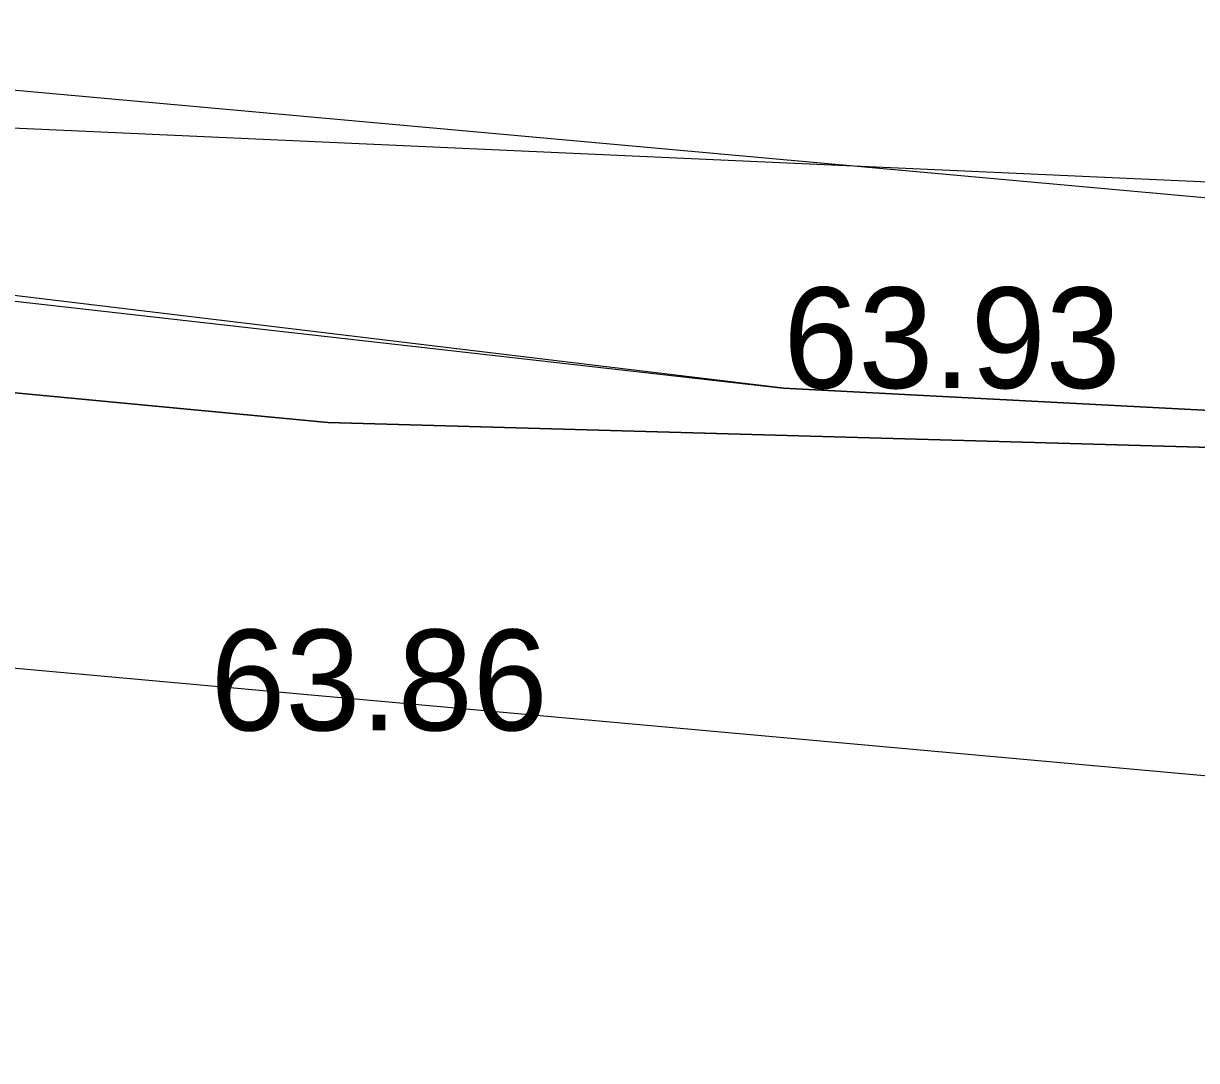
# Model space of a CAD drawing. Extents: x 700746 to 706058, y 6570320 to 6580460.
# Drawn here: x 703004.97 to 703009.045, y 6577447.204 to 6577450.807 of the extents above; entities that cross this region are included whole.
import ezdxf

# ---------------------------------------------------------------- set-up
doc = ezdxf.new("R2010")
doc.units = 0
for name, color, linetype in [('HORISONTAAL-EH2000', 7, 'Continuous'), ('illumineerimisjooned', 7, 'Continuous'), ('Kaitsevöönd', 7, 'Continuous'), ('KPOHULIIN', 7, 'Continuous'), ('MOOTKORG-EH2000', 7, 'Continuous'), ('Plokid', 7, 'Continuous'), ('RELJEEF', 7, 'Continuous'), ('TEE', 7, 'Continuous')]:
    doc.layers.add(name, color=color, linetype=linetype)

msp = doc.modelspace()

# ---------------------------------------------------------------- linework, layer by layer
at = {"layer": 'HORISONTAAL-EH2000'}
msp.add_open_spline([(702987.195, 6577454.3875), (702986.257, 6577460.1189), (702989.2646, 6577460.6123), (702989.9514, 6577467.5171), (702993.6236, 6577470.384), (702997.2939, 6577474.2683), (703002.0901, 6577476.0637), (703006.7416, 6577480.3714), (703012.7592, 6577480.9475), (703018.1164, 6577479.1657), (703023.6437, 6577477.7384), (703026.2562, 6577474.0269), (703030.2571, 6577468.6033), (703034.4845, 6577466.2854), (703037.738, 6577461.222), (703038.0539, 6577456.7511), (703040.105, 6577453.4667), (703041.3437, 6577452.521), (703045.0627, 6577451.9213), (703046.7196, 6577454.1452), (703046.5527, 6577456.847), (703050.2553, 6577454.7513), (703056.9871, 6577451.871), (703056.8925, 6577449.5925), (703053.7588, 6577449.1744), (703050.24, 6577448.585)], degree=2, dxfattribs=at)
at = {"layer": 'illumineerimisjooned'}
msp.add_lwpolyline([(702863.7843, 6577290.0182), (702865.2141, 6577375.3325), (702864.3851, 6577440.1642), (702864.3788, 6577440.2244), (702864.3787, 6577440.2332), (702862.0353, 6577463.486), (703118.8219, 6577440.2872), (703124.0163, 6577437.3889), (703150.8754, 6577263.8705), (703165.1333, 6577171.5624), (703165.1733, 6577171.5044), (703167.0532, 6577159.4332)], dxfattribs=at)
at = {"layer": 'Kaitsevöönd'}
for points in [[(703068.1164, 6577444.8047), (703028.2763, 6577448.7904), (703006.028, 6577449.4203), (702985.9644, 6577451.3219), (702976.9436, 6577453.8404), (702964.4531, 6577454.8818), (702951.2027, 6577455.7234), (702938.7924, 6577457.4069), (702920.5063, 6577459.5096), (702912.4888, 6577460.9872), (702907.3262, 6577462.0201), (702883.7708, 6577462.2287), (702869.8042, 6577460.3794), (702866.9877, 6577458.4422), (702864.1965, 6577442.7636), (702863.5666, 6577397.3066), (702862.6696, 6577392.5952), (702860.2949, 6577389.2692), (702852.9166, 6577385.6903), (702840.4348, 6577386.0867), (702840.1431, 6577379.1717), (702829.2287, 6577377.1164), (702819.1223, 6577373.8549), (702795.7807, 6577362.9574)], [(702795.7807, 6577362.9574), (702819.1223, 6577373.8549), (702829.2287, 6577377.1164), (702840.1431, 6577379.1717), (702840.4348, 6577386.0867), (702852.9166, 6577385.6903), (702860.2949, 6577389.2692), (702862.6696, 6577392.5952), (702863.5666, 6577397.3066), (702864.1965, 6577442.7636), (702866.9877, 6577458.4422), (702869.8042, 6577460.3794), (702883.7708, 6577462.2287), (702907.3262, 6577462.0201), (702912.4888, 6577460.9872), (702920.5063, 6577459.5096), (702938.7924, 6577457.4069), (702951.2027, 6577455.7234), (702964.4531, 6577454.8818), (702976.9436, 6577453.8404), (702985.9644, 6577451.3219), (703006.028, 6577449.4203), (703028.2763, 6577448.7904), (703068.1164, 6577444.8047)]]:
    msp.add_lwpolyline(points, dxfattribs=at)
at = {"layer": 'KPOHULIIN'}
msp.add_lwpolyline([(703039.1361, 6577448.8923), (703002.9335, 6577450.5342), (702965.9417, 6577455.5367), (702952.1022, 6577456.6964), (702904.8138, 6577462.9552), (702884.9595, 6577463.4513), (702869.844, 6577461.4645), (702865.6514, 6577459.0913), (702863.169, 6577441.5958), (702862.2943, 6577397.9545), (702861.5293, 6577393.5113), (702859.8, 6577390.1026), (702852.2093, 6577386.6728), (702839.7081, 6577387.1568), (702839.039, 6577386.5904), (702839.0268, 6577380.0434), (702828.9998, 6577378.2001), (702826.5809, 6577377.4174), (702819.524, 6577374.9287), (702807.7677, 6577369.3208)], dxfattribs=at)
at = {"layer": 'Plokid'}
msp.add_lwpolyline([(703043.3388, 6577445.0984), (703121.8977, 6577438.0012), (703148.8989, 6577263.5649), (703163.2266, 6577170.8048), (703163.2673, 6577170.7457), (703164.3255, 6577163.9511), (703092.6645, 6577217.1885), (702865.8087, 6577291.4598), (702867.2143, 6577375.3285), (702866.3837, 6577440.2799), (702866.3775, 6577440.34), (702866.3775, 6577440.3463), (702864.2681, 6577461.2761), (703043.3388, 6577445.0984)], dxfattribs=at)
at = {"layer": 'RELJEEF'}
msp.add_lwpolyline([(703039.79, 6577447.54), (703025.22, 6577449.6), (703016.03, 6577449.1), (703007.61, 6577449.54), (702997.49, 6577450.76), (702985.4, 6577452.59), (702970.52, 6577454.63), (702941.4294, 6577457.8572), (702936.3026, 6577458.7733)], dxfattribs=at)
at = {"layer": 'TEE'}
msp.add_lwpolyline([(702854.2953, 6577385.64), (702860.4794, 6577389.5747), (702862.4411, 6577395.0524), (702863.3903, 6577422.0514), (702863.2279, 6577439.7244), (702864.8305, 6577448.8111), (702868.15, 6577454.0199), (702882.0628, 6577461.794), (702891.3715, 6577462.9179), (702902.0983, 6577461.7124), (702930.372, 6577458.1828), (702970.52, 6577454.63), (702979.7407, 6577452.6999), (703007.61, 6577449.54), (703016.03, 6577449.1), (703039.79, 6577447.54), (703064.11, 6577445.63), (703091.649, 6577443.0363), (703115.4305, 6577437.527), (703121.5041, 6577429.6379), (703126.0339, 6577420.5628), (703128.4167, 6577398.5233), (703132.0822, 6577374.6215), (703133.755, 6577354.122)], dxfattribs=at)

# ---------------------------------------------------------------- texts
at = {"layer": 'MOOTKORG-EH2000'}
for s, p in [('63.93', (703007.61, 6577449.54)), ('63.86', (703005.62, 6577448.351))]:
    msp.add_text(s, height=0.35, dxfattribs=at).set_placement(p)

doc.saveas('drawing.dxf')
